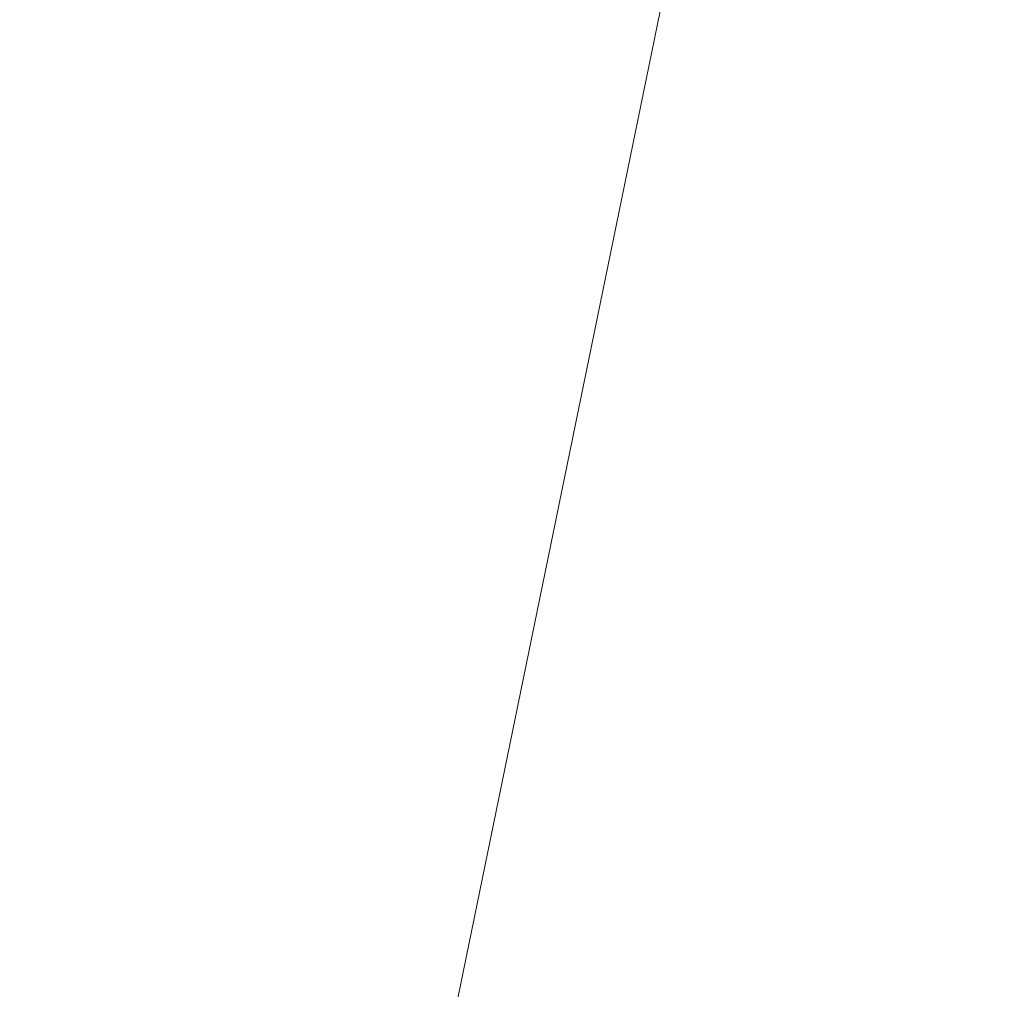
# Model space of a CAD drawing. Header units: metres. Extents: x 163543 to 168130, y 402678 to 405437.
# Tile 302 of 656: x 165470.3468 to 165470.3794, y 403879.319 to 403879.351. Entities that reach past the tile are written whole.
import ezdxf

# ---------------------------------------------------------------- set-up
doc = ezdxf.new("R2010")
doc.units = ezdxf.units.M
doc.linetypes.add('X-CA190022.004-UO-ALM_Assen$0$AM-AS', pattern=[16, 10, -2, 2, -2])
for name, color, linetype, lineweight in [('X-CA190022.004-UO-ALM_Assen$0$N-WE-AM-AS_WEG-G', 10, 'X-CA190022.004-UO-ALM_Assen$0$AM-AS', 25), ('X-CA190022.004-UO-BGT_Ondergrond$0$GE_317_WGDVoetpad_Vlak_GEM', 253, 'Continuous', 9), ('X-CA190022.004-UO-BGT_Ondergrond$0$GE_479_BTDGroenvoorziening_grasenkruida_GEM', 253, 'Continuous', 9)]:
    doc.layers.add(name, color=color, linetype=linetype, lineweight=lineweight)

msp = doc.modelspace()

# ---------------------------------------------------------------- linework, layer by layer
at = {"layer": 'X-CA190022.004-UO-ALM_Assen$0$N-WE-AM-AS_WEG-G', "linetype": 'X-CA190022.004-UO-ALM_Assen$0$AM-AS', "lineweight": 18, "flags": 128}
msp.add_lwpolyline([(163996.333649, 403048.707881), (164190.428418, 403269.702214, -0.042486), (164203.130104, 403281.900648, -0.059508), (164394.90999, 403402.509362, 0.004627), (164427.609338, 403418.376443, -0.157573), (164448.898283, 403421.560214, 0.154381), (164469.795312, 403424.552346), (164600.31509, 403487.369046, -0.209691), (164620.3886, 403488.07528, 0.209331), (164640.430992, 403488.766564), (164764.018025, 403548.03661, -0.149301), (164778.456881, 403550.230169, 0.1997), (164797.070755, 403554.954711), (164807.436703, 403562.71754, 0.087199), (164813.361282, 403569.025635, -0.136187), (164823.413592, 403577.841975), (165121.426576, 403721.53355), (165178.771774, 403748.854454, -0.027628), (165181.325811, 403749.902428), (165206.702357, 403758.711797, -0.228175), (165222.215652, 403756.927101, 0.262526), (165239.876933, 403756.047841), (165316.357039, 403794.294991, -0.002956), (165321.659972, 403796.907875), (165454.676099, 403861.473711, 0.23372), (165465.541942, 403875.482833), (165466.039328, 403877.930175, -0.138247), (165476.467237, 403898.194409), (165483.323284, 403905.540079), (165502.013248, 403925.318122, 0.002701), (165511.626668, 403935.531291), (165520.323744, 403945.455307), (165525.692327, 403951.36588), (165530.615229, 403956.366947, -0.067804), (165540.385681, 403964.278489), (165579.007605, 403987.566336, 0.233996), (165587.606704, 404001.027267, -0.257888), (165597.630671, 404015.26207), (165668.806125, 404049.862458, 0.124118), (165680.965391, 404060.092879), (165692.90993, 404076.670668, -0.330379), (165732.645635, 404089.322743, 0.184611), (165745.491613, 404089.774973), (165892.324663, 404151.907157, 0.025067), (165914.877745, 404162.813382, -0.010717), (165924.387348, 404167.753504), (166007.569759, 404208.726249, -0.019073), (166018.017081, 404213.385991, -0.104113), (166035.059517, 404216.380291), (166071.363798, 404215.161549, 0.120943), (166079.762673, 404216.926781), (166253.115281, 404300.212187, 0.13702), (166261.202826, 404307.308669, -0.137066), (166269.293627, 404314.406715), (166458.055302, 404405.053294, -0.054959), (166465.292641, 404407.596229), (166474.011595, 404409.620077, 0.055121), (166477.744148, 404410.932915), (166509.84553, 404426.374105, 0.067066), (166514.306631, 404429.311404, -0.067277), (166518.78289, 404432.255986), (166556.66867, 404450.440335, -0.017321), (166566.185007, 404454.60888, 0.016602), (166575.312423, 404458.591439), (166597.751, 404469.28223, 0.132978), (166635.088581, 404501.312222, -0.040273), (166645.174725, 404513.839578), (166648.195942, 404517.028735, -0.072027), (166677.019599, 404539.800036), (166677.246127, 404539.931191, -0.089333), (166717.816762, 404554.585756), (166734.290136, 404557.386983, 0.162804), (166748.274926, 404564.868074, -0.09225), (166757.883353, 404571.873847), (166814.895197, 404599.135063, -0.032371), (166817.296392, 404600.097779), (166825.540091, 404602.798485, 0.083096), (166832.85095, 404606.626931, -0.051041), (166841.551131, 404611.91589), (166891.288661, 404635.588564, -0.108035), (166898.776726, 404637.333867), (166928.242189, 404637.739184, 0.209269), (166941.385214, 404643.708693, -0.026762), (166980.536327, 404682.860639, -0.026198), (167007.229124, 404704.424563, -0.019993), (167033.130253, 404721.659979), (167034.93299, 404722.758227, -0.028502), (167071.48514, 404742.263018), (167095.887499, 404753.548772, 0.061079), (167112.435264, 404763.812951, -0.01638), (167116.341617, 404766.748479), (167122.49609, 404771.065439, -0.093473), (167132.239627, 404775.478525), (167140.621344, 404777.519709, -0.056178), (167157.198276, 404779.630315), (167189.731222, 404780.098906, -0.091291), (167196.158414, 404779.011016), (167222.306759, 404769.473495, 0.203837), (167236.378221, 404770.211708, 0.017826), (167328.831564, 404819.552201), (167395.677477, 404858.348908, 0.031256), (167406.067289, 404865.280911), (167511.469078, 404945.550488)], format="xyb", dxfattribs=at)
at = {"layer": 'X-CA190022.004-UO-BGT_Ondergrond$0$GE_317_WGDVoetpad_Vlak_GEM', "flags": 128}
msp.add_lwpolyline([(165470.412, 403879.566), (165469.04, 403872.87), (165468.64, 403870.919), (165467.289, 403870.263), (165466.438, 403869.85), (165467.087, 403873.599)], dxfattribs=at)
at = {"layer": 'X-CA190022.004-UO-BGT_Ondergrond$0$GE_479_BTDGroenvoorziening_grasenkruida_GEM', "flags": 128}
msp.add_lwpolyline([(165524.544, 403920.283), (165499.634, 403908.667), (165487.482, 403902.701), (165501.75, 403890.633), (165504.2, 403888.18), (165503.307, 403887.747), (165502.733, 403887.468), (165468.64, 403870.919), (165469.04, 403872.87), (165470.412, 403879.566)], dxfattribs=at)

doc.saveas('drawing.dxf')
